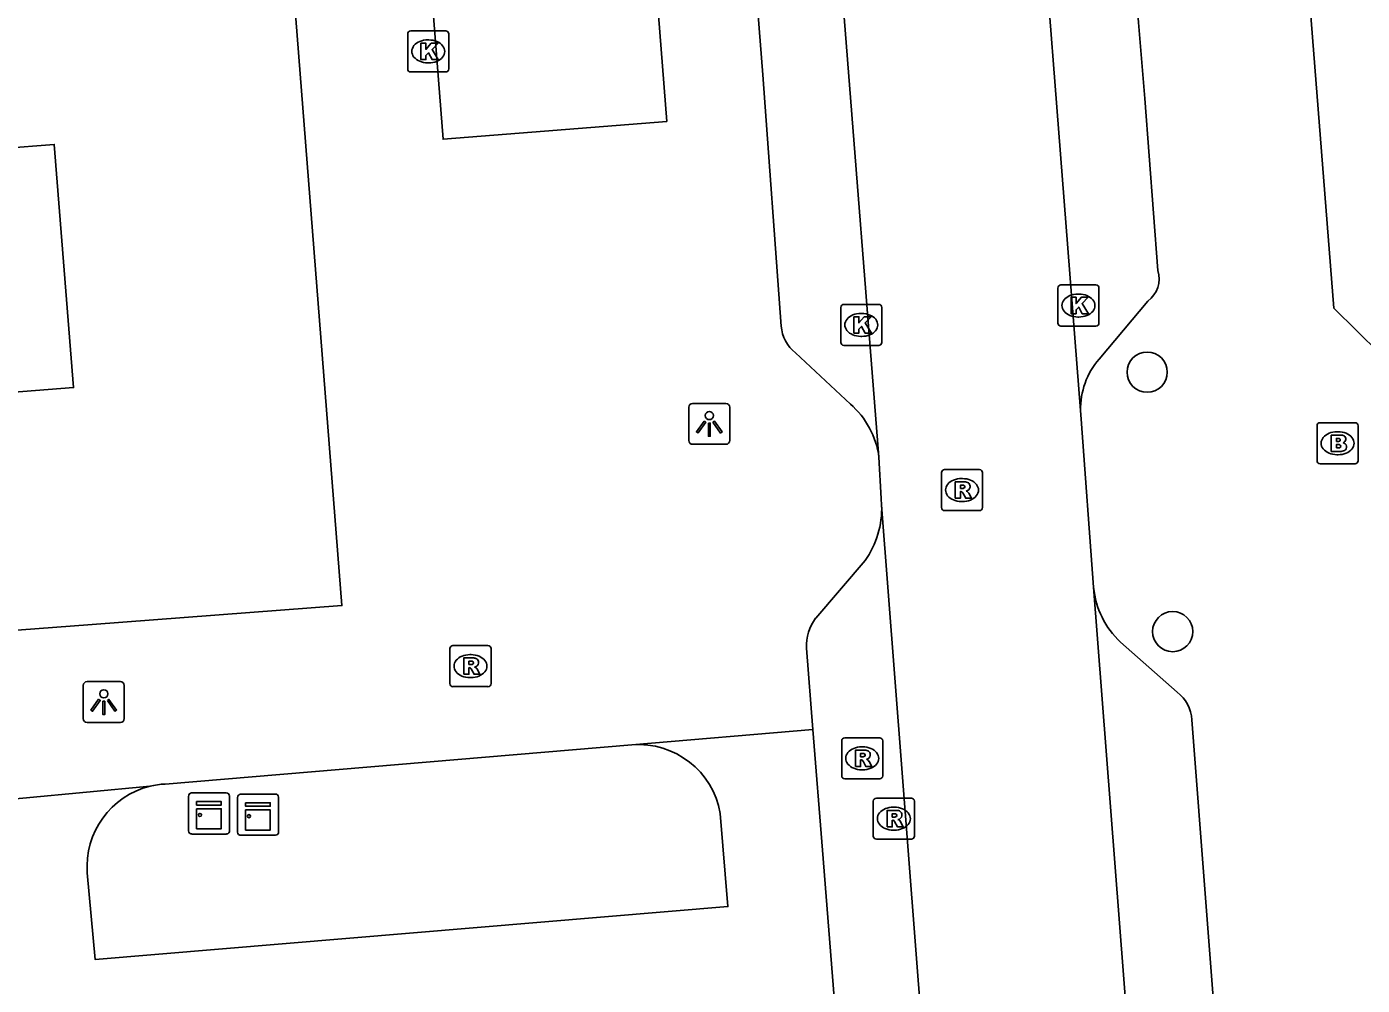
# Model space of a CAD drawing. Extents: x 157793 to 159380, y 380882 to 382313.
# Drawn here: x 158202.55 to 158235.05, y 381314.27 to 381337.61 of the extents above; entities that cross this region are included whole.
import ezdxf

# ---------------------------------------------------------------- set-up
doc = ezdxf.new("R2010")
doc.units = 0
for name, color, linetype in [('IMGEO_Boom', 7, 'Continuous'), ('IMGEO_Brandkraan', 7, 'Continuous'), ('IMGEO_Kast', 7, 'Continuous'), ('IMGEO_Kolk', 7, 'Continuous'), ('IMGEO_Lichtpunt', 7, 'Continuous'), ('IMGEO_Muur', 7, 'Continuous'), ('IMGEO_Pand', 7, 'Continuous'), ('IMGEO_Rijbaan_lokaal_open', 7, 'Continuous'), ('IMGEO_Rioolput', 7, 'Continuous'), ('IMGEO_Voetpad_open', 7, 'Continuous')]:
    doc.layers.add(name, color=color, linetype=linetype)

msp = doc.modelspace()

# ---------------------------------------------------------------- linework, layer by layer
at = {"layer": 'IMGEO_Boom'}
for centre in [(158229.819, 381329.196), (158230.44, 381322.88)]:
    msp.add_circle(centre, 0.489, dxfattribs=at)
at = {"layer": 'IMGEO_Brandkraan'}
for p, q in [((158233.953, 381327.04), (158233.953, 381327.892)), ((158234.028, 381327.966), (158234.88, 381327.966)), ((158234.441, 381327.746), (158234.466, 381327.746)), ((158234.954, 381327.892), (158234.954, 381327.04)), ((158234.464, 381327.186), (158234.439, 381327.186)), ((158234.88, 381326.966), (158234.028, 381326.966))]:
    msp.add_line(p, q, dxfattribs=at)
for points in [[(158233.953, 381327.04), (158233.953, 381327.892)], [(158234.028, 381327.966), (158234.88, 381327.966)], [(158234.954, 381327.892), (158234.954, 381327.04)], [(158234.301, 381327.666), (158234.301, 381327.266), (158234.514, 381327.266)], [(158234.532, 381327.666), (158234.301, 381327.666)], [(158234.48, 381327.585), (158234.426, 381327.585), (158234.426, 381327.509)], [(158234.426, 381327.509), (158234.479, 381327.509)], [(158234.488, 381327.433), (158234.426, 381327.433), (158234.426, 381327.352)], [(158234.426, 381327.352), (158234.488, 381327.352)], [(158234.88, 381326.966), (158234.028, 381326.966)]]:
    msp.add_lwpolyline(points, dxfattribs=at)
for centre, radius, start, end in [((158234.03, 381327.89), 0.0765, 91.552, 178.448), ((158234.03, 381327.89), 0.0765, 91.552, 178.448), ((158234.878, 381327.89), 0.0765, 1.552, 88.448), ((158234.878, 381327.89), 0.0765, 1.552, 88.448), ((158234.481, 381327.547), 0.0379, 267.8285, 90.9355), ((158234.489, 381327.392), 0.0404, 269.8759, 90.5077), ((158234.536, 381327.521), 0.145, 59.4692, 91.5367), ((158234.561, 381327.568), 0.0922, 285.5137, 58.1501), ((158234.566, 381327.376), 0.105, 301.3115, 78.989), ((158234.52, 381327.517), 0.251, 268.6676, 293.5347), ((158234.03, 381327.042), 0.0765, 181.552, 268.448), ((158234.03, 381327.042), 0.0765, 181.552, 268.448), ((158234.878, 381327.042), 0.0765, 271.552, 358.448), ((158234.878, 381327.042), 0.0765, 271.552, 358.448)]:
    msp.add_arc(centre, radius, start, end, dxfattribs=at)
for centre, major_axis, ratio, start_param, end_param in [((158234.44, 381327.466), (-0.387, 0.002), 0.722429, 4.712389, 7.853982), ((158234.465, 381327.466), (-0.39, 0.002), 0.717154, 1.570796, 4.712389)]:
    msp.add_ellipse(centre, major_axis=major_axis, ratio=ratio, start_param=start_param, end_param=end_param, dxfattribs=at)
at = {"layer": 'IMGEO_Kast'}
for p, q in [((158206.487, 381318.028), (158206.487, 381318.869)), ((158206.487, 381318.869), (158206.487, 381318.028)), ((158206.562, 381318.953), (158207.403, 381318.953)), ((158207.403, 381318.953), (158206.562, 381318.953)), ((158207.487, 381318.878), (158207.487, 381318.037)), ((158207.487, 381318.037), (158207.487, 381318.878)), ((158207.68, 381317.999), (158207.68, 381318.84)), ((158207.68, 381318.84), (158207.68, 381317.999)), ((158207.755, 381318.924), (158208.596, 381318.924)), ((158208.596, 381318.924), (158207.755, 381318.924)), ((158208.68, 381318.849), (158208.68, 381318.008)), ((158208.68, 381318.008), (158208.68, 381318.849)), ((158207.412, 381317.953), (158206.571, 381317.953)), ((158206.571, 381317.953), (158207.412, 381317.953)), ((158208.605, 381317.924), (158207.764, 381317.924)), ((158207.764, 381317.924), (158208.605, 381317.924))]:
    msp.add_line(p, q, dxfattribs=at)
for points in [[(158206.682, 381318.743), (158207.282, 381318.743), (158207.282, 381318.658), (158206.682, 381318.658), (158206.682, 381318.743)], [(158207.875, 381318.714), (158208.475, 381318.714), (158208.475, 381318.629), (158207.875, 381318.629), (158207.875, 381318.714)], [(158206.682, 381318.568), (158207.282, 381318.568), (158207.282, 381318.079), (158206.682, 381318.079), (158206.682, 381318.568)], [(158207.875, 381318.539), (158208.475, 381318.539), (158208.475, 381318.05), (158207.875, 381318.05), (158207.875, 381318.539)]]:
    msp.add_lwpolyline(points, dxfattribs=at)
for centre in [(158206.766, 381318.417), (158207.959, 381318.388)]:
    msp.add_circle(centre, 0.0377, dxfattribs=at)
for centre, start, end in [((158206.565, 381318.875), 92.4484, 184.2845), ((158206.565, 381318.875), 92.4484, 184.2845), ((158207.409, 381318.875), 2.4484, 94.2845), ((158207.409, 381318.875), 2.4484, 94.2845), ((158207.758, 381318.846), 92.4484, 184.2845), ((158207.758, 381318.846), 92.4484, 184.2845), ((158208.602, 381318.846), 2.4484, 94.2845), ((158208.602, 381318.846), 2.4484, 94.2845), ((158206.565, 381318.031), 182.4484, 274.2845), ((158206.565, 381318.031), 182.4484, 274.2845), ((158207.409, 381318.031), 272.4484, 4.2845), ((158207.409, 381318.031), 272.4484, 4.2845), ((158207.758, 381318.002), 182.4484, 274.2845), ((158207.758, 381318.002), 182.4484, 274.2845), ((158208.602, 381318.002), 272.4484, 4.2845), ((158208.602, 381318.002), 272.4484, 4.2845)]:
    msp.add_arc(centre, 0.0779, start, end, dxfattribs=at)
at = {"layer": 'IMGEO_Kolk'}
for p, q in [((158211.897, 381337.505), (158212.749, 381337.505)), ((158211.822, 381336.579), (158211.822, 381337.431)), ((158212.31, 381337.285), (158212.335, 381337.285)), ((158212.823, 381337.431), (158212.823, 381336.579)), ((158212.333, 381336.725), (158212.308, 381336.725)), ((158212.749, 381336.505), (158211.897, 381336.505)), ((158227.72, 381331.318), (158228.572, 381331.318)), ((158227.645, 381330.392), (158227.645, 381331.244)), ((158228.133, 381331.098), (158228.158, 381331.098)), ((158228.646, 381331.244), (158228.646, 381330.392)), ((158222.361, 381329.92), (158222.361, 381330.772)), ((158222.436, 381330.846), (158223.288, 381330.846)), ((158223.362, 381330.772), (158223.362, 381329.92)), ((158222.849, 381330.626), (158222.874, 381330.626)), ((158228.156, 381330.538), (158228.131, 381330.538)), ((158222.872, 381330.066), (158222.847, 381330.066)), ((158228.572, 381330.318), (158227.72, 381330.318)), ((158223.288, 381329.846), (158222.436, 381329.846))]:
    msp.add_line(p, q, dxfattribs=at)
for points in [[(158211.897, 381337.505), (158212.749, 381337.505)], [(158211.822, 381336.579), (158211.822, 381337.431)], [(158212.143, 381337.205), (158212.266, 381337.205), (158212.266, 381337.054), (158212.396, 381337.205), (158212.56, 381337.205), (158212.414, 381337.054), (158212.567, 381336.805), (158212.415, 381336.805), (158212.33, 381336.969), (158212.266, 381336.902), (158212.266, 381336.805), (158212.143, 381336.805), (158212.143, 381337.205)], [(158212.823, 381337.431), (158212.823, 381336.579)], [(158212.749, 381336.505), (158211.897, 381336.505)], [(158227.72, 381331.318), (158228.572, 381331.318)], [(158227.645, 381330.392), (158227.645, 381331.244)], [(158227.966, 381331.018), (158228.089, 381331.018), (158228.089, 381330.867), (158228.219, 381331.018), (158228.383, 381331.018), (158228.237, 381330.867), (158228.39, 381330.618), (158228.238, 381330.618), (158228.153, 381330.782), (158228.089, 381330.715), (158228.089, 381330.618), (158227.966, 381330.618), (158227.966, 381331.018)], [(158228.646, 381331.244), (158228.646, 381330.392)], [(158222.361, 381329.92), (158222.361, 381330.772)], [(158222.436, 381330.846), (158223.288, 381330.846)], [(158223.362, 381330.772), (158223.362, 381329.92)], [(158222.682, 381330.546), (158222.805, 381330.546), (158222.805, 381330.395), (158222.935, 381330.546), (158223.099, 381330.546), (158222.953, 381330.395), (158223.106, 381330.146), (158222.954, 381330.146), (158222.869, 381330.31), (158222.805, 381330.243), (158222.805, 381330.146), (158222.682, 381330.146), (158222.682, 381330.546)], [(158228.572, 381330.318), (158227.72, 381330.318)], [(158223.288, 381329.846), (158222.436, 381329.846)]]:
    msp.add_lwpolyline(points, dxfattribs=at)
for centre, start, end in [((158211.899, 381337.429), 91.552, 178.448), ((158211.899, 381337.429), 91.552, 178.448), ((158212.747, 381337.429), 1.552, 88.448), ((158212.747, 381337.429), 1.552, 88.448), ((158211.899, 381336.581), 181.552, 268.448), ((158211.899, 381336.581), 181.552, 268.448), ((158212.747, 381336.581), 271.552, 358.448), ((158212.747, 381336.581), 271.552, 358.448), ((158227.722, 381331.242), 91.552, 178.448), ((158227.722, 381331.242), 91.552, 178.448), ((158228.57, 381331.242), 1.552, 88.448), ((158228.57, 381331.242), 1.552, 88.448), ((158222.438, 381330.77), 91.552, 178.448), ((158222.438, 381330.77), 91.552, 178.448), ((158223.286, 381330.77), 1.552, 88.448), ((158223.286, 381330.77), 1.552, 88.448), ((158227.722, 381330.394), 181.552, 268.448), ((158227.722, 381330.394), 181.552, 268.448), ((158228.57, 381330.394), 271.552, 358.448), ((158228.57, 381330.394), 271.552, 358.448), ((158222.438, 381329.922), 181.552, 268.448), ((158222.438, 381329.922), 181.552, 268.448), ((158223.286, 381329.922), 271.552, 358.448), ((158223.286, 381329.922), 271.552, 358.448)]:
    msp.add_arc(centre, 0.0765, start, end, dxfattribs=at)
for centre, major_axis, ratio, start_param, end_param in [((158212.309, 381337.005), (-0.387, 0.002), 0.722429, 4.712389, 7.853982), ((158212.334, 381337.005), (-0.39, 0.002), 0.717154, 1.570796, 4.712389), ((158228.132, 381330.818), (-0.387, 0.002), 0.722429, 4.712389, 7.853982), ((158228.157, 381330.818), (-0.39, 0.002), 0.717154, 1.570796, 4.712389), ((158222.848, 381330.346), (-0.387, 0.002), 0.722429, 4.712389, 7.853982), ((158222.873, 381330.346), (-0.39, 0.002), 0.717154, 1.570796, 4.712389)]:
    msp.add_ellipse(centre, major_axis=major_axis, ratio=ratio, start_param=start_param, end_param=end_param, dxfattribs=at)
at = {"layer": 'IMGEO_Lichtpunt'}
for p, q in [((158219.565, 381328.436), (158218.757, 381328.436)), ((158219.565, 381328.436), (158218.757, 381328.436)), ((158218.663, 381328.341), (158218.663, 381327.534)), ((158218.663, 381328.341), (158218.663, 381327.534)), ((158219.659, 381327.534), (158219.659, 381328.341)), ((158219.659, 381327.534), (158219.659, 381328.341)), ((158218.757, 381327.44), (158219.565, 381327.44)), ((158218.757, 381327.44), (158219.565, 381327.44)), ((158203.926, 381321.568), (158203.926, 381320.761)), ((158203.926, 381321.568), (158203.926, 381320.761)), ((158204.828, 381321.663), (158204.02, 381321.663)), ((158204.828, 381321.663), (158204.02, 381321.663)), ((158204.922, 381320.761), (158204.922, 381321.568)), ((158204.922, 381320.761), (158204.922, 381321.568)), ((158204.02, 381320.667), (158204.828, 381320.667)), ((158204.02, 381320.667), (158204.828, 381320.667))]:
    msp.add_line(p, q, dxfattribs=at)
for points in [[(158219.037, 381328.005), (158219.076, 381327.977), (158218.888, 381327.715), (158218.85, 381327.742), (158219.037, 381328.005)], [(158219.139, 381327.957), (158219.186, 381327.957), (158219.186, 381327.635), (158219.139, 381327.635), (158219.139, 381327.957)], [(158219.249, 381327.977), (158219.287, 381328.004), (158219.474, 381327.742), (158219.435, 381327.714), (158219.249, 381327.977)], [(158204.3, 381321.232), (158204.339, 381321.204), (158204.151, 381320.942), (158204.113, 381320.969), (158204.3, 381321.232)], [(158204.512, 381321.204), (158204.55, 381321.231), (158204.737, 381320.969), (158204.698, 381320.941), (158204.512, 381321.204)], [(158204.402, 381321.184), (158204.449, 381321.184), (158204.449, 381320.862), (158204.402, 381320.862), (158204.402, 381321.184)]]:
    msp.add_lwpolyline(points, dxfattribs=at)
for centre in [(158219.162, 381328.139), (158204.425, 381321.366)]:
    msp.add_circle(centre, 0.0994, dxfattribs=at)
for centre, start, end in [((158218.757, 381328.341), 90, 180), ((158218.757, 381328.341), 90, 180), ((158219.565, 381328.341), 0, 90), ((158219.565, 381328.341), 0, 90), ((158218.757, 381327.534), 180, 270), ((158218.757, 381327.534), 180, 270), ((158219.565, 381327.534), 270, 0), ((158219.565, 381327.534), 270, 360), ((158204.02, 381321.568), 90, 180), ((158204.02, 381321.568), 90, 180), ((158204.828, 381321.568), 0, 90), ((158204.828, 381321.568), 0, 90), ((158204.02, 381320.761), 180, 270), ((158204.02, 381320.761), 180, 270), ((158204.828, 381320.761), 270, 0), ((158204.828, 381320.761), 270, 360)]:
    msp.add_arc(centre, 0.0946, start, end, dxfattribs=at)
at = {"layer": 'IMGEO_Muur'}
msp.add_lwpolyline([(158204.145, 381323.053), (158200.589, 381322.782)], dxfattribs=at)
at = {"layer": 'IMGEO_Pand'}
msp.add_lwpolyline([(158196.166, 381347.498), (158196.33, 381345.422), (158201.075, 381345.797), (158201.956, 381334.642), (158203.221, 381334.742), (158203.689, 381328.822), (158196.695, 381328.27), (158196.248, 381333.935), (158194.936, 381333.831), (158194.344, 381341.328), (158187.194, 381340.763), (158186.721, 381346.752), (158196.166, 381347.498)], dxfattribs=at)
at = {"layer": 'IMGEO_Rijbaan_lokaal_open'}
for points in [[(158216.556, 381412.615), (158223.292, 381327.124)], [(158228.199, 381328.261), (158224.969, 381369.667)], [(158228.516, 381323.959), (158228.215, 381328.05), (158228.199, 381328.261)], [(158223.292, 381327.124), (158223.344, 381326.119), (158223.356, 381325.962)], [(158227.941, 381266.477), (158223.356, 381325.962)], [(158232.503, 381272.369), (158228.516, 381323.959)]]:
    msp.add_lwpolyline(points, dxfattribs=at)
at = {"layer": 'IMGEO_Rioolput'}
for p, q in [((158224.887, 381326.826), (158225.739, 381326.826)), ((158224.812, 381325.9), (158224.812, 381326.752)), ((158225.3, 381326.606), (158225.325, 381326.606)), ((158225.813, 381326.752), (158225.813, 381325.9)), ((158225.739, 381325.826), (158224.887, 381325.826)), ((158225.323, 381326.046), (158225.298, 381326.046)), ((158212.924, 381322.54), (158213.776, 381322.54)), ((158212.849, 381321.614), (158212.849, 381322.466)), ((158213.337, 381322.32), (158213.362, 381322.32)), ((158213.85, 381322.466), (158213.85, 381321.614)), ((158213.36, 381321.76), (158213.335, 381321.76)), ((158213.776, 381321.54), (158212.924, 381321.54)), ((158222.459, 381320.295), (158223.311, 381320.295)), ((158222.384, 381319.369), (158222.384, 381320.221)), ((158222.872, 381320.075), (158222.897, 381320.075)), ((158223.385, 381320.221), (158223.385, 381319.369)), ((158223.311, 381319.295), (158222.459, 381319.295)), ((158222.895, 381319.515), (158222.87, 381319.515)), ((158223.153, 381317.901), (158223.153, 381318.753)), ((158223.228, 381318.827), (158224.08, 381318.827)), ((158224.154, 381318.753), (158224.154, 381317.901)), ((158223.641, 381318.607), (158223.666, 381318.607)), ((158223.664, 381318.047), (158223.639, 381318.047)), ((158224.08, 381317.827), (158223.228, 381317.827))]:
    msp.add_line(p, q, dxfattribs=at)
for points in [[(158224.887, 381326.826), (158225.739, 381326.826)], [(158224.812, 381325.9), (158224.812, 381326.752)], [(158225.401, 381326.524), (158225.149, 381326.526), (158225.149, 381326.126)], [(158225.327, 381326.445), (158225.273, 381326.445), (158225.273, 381326.364)], [(158225.813, 381326.752), (158225.813, 381325.9)], [(158225.149, 381326.126), (158225.273, 381326.126), (158225.273, 381326.288), (158225.284, 381326.288)], [(158225.273, 381326.364), (158225.325, 381326.364)], [(158225.331, 381326.259), (158225.402, 381326.126), (158225.542, 381326.126), (158225.477, 381326.252)], [(158225.739, 381325.826), (158224.887, 381325.826)], [(158212.924, 381322.54), (158213.776, 381322.54)], [(158212.849, 381321.614), (158212.849, 381322.466)], [(158213.438, 381322.238), (158213.186, 381322.24), (158213.186, 381321.84)], [(158213.85, 381322.466), (158213.85, 381321.614)], [(158213.186, 381321.84), (158213.31, 381321.84), (158213.31, 381322.002), (158213.321, 381322.002)], [(158213.364, 381322.159), (158213.31, 381322.159), (158213.31, 381322.078)], [(158213.31, 381322.078), (158213.362, 381322.078)], [(158213.368, 381321.973), (158213.439, 381321.84), (158213.579, 381321.84), (158213.514, 381321.966)], [(158213.776, 381321.54), (158212.924, 381321.54)], [(158222.459, 381320.295), (158223.311, 381320.295)], [(158222.384, 381319.369), (158222.384, 381320.221)], [(158222.973, 381319.993), (158222.721, 381319.995), (158222.721, 381319.595)], [(158223.385, 381320.221), (158223.385, 381319.369)], [(158222.721, 381319.595), (158222.845, 381319.595), (158222.845, 381319.757), (158222.856, 381319.757)], [(158222.899, 381319.914), (158222.845, 381319.914), (158222.845, 381319.833)], [(158222.845, 381319.833), (158222.897, 381319.833)], [(158222.903, 381319.728), (158222.974, 381319.595), (158223.114, 381319.595), (158223.049, 381319.721)], [(158223.311, 381319.295), (158222.459, 381319.295)], [(158223.153, 381317.901), (158223.153, 381318.753)], [(158223.228, 381318.827), (158224.08, 381318.827)], [(158224.154, 381318.753), (158224.154, 381317.901)], [(158223.742, 381318.525), (158223.49, 381318.527), (158223.49, 381318.127)], [(158223.668, 381318.446), (158223.614, 381318.446), (158223.614, 381318.365)], [(158223.614, 381318.365), (158223.666, 381318.365)], [(158223.49, 381318.127), (158223.614, 381318.127), (158223.614, 381318.289), (158223.625, 381318.289)], [(158223.672, 381318.26), (158223.743, 381318.127), (158223.883, 381318.127), (158223.818, 381318.253)], [(158224.08, 381317.827), (158223.228, 381317.827)]]:
    msp.add_lwpolyline(points, dxfattribs=at)
for centre, radius, start, end in [((158224.889, 381326.75), 0.0765, 91.552, 178.448), ((158224.889, 381326.75), 0.0765, 91.552, 178.448), ((158225.737, 381326.75), 0.0765, 1.552, 88.448), ((158225.737, 381326.75), 0.0765, 1.552, 88.448), ((158225.333, 381326.349), 0.0964, 77.0061, 93.1865), ((158225.347, 381326.406), 0.0378, 276.6634, 79.6772), ((158225.4, 381326.414), 0.109, 350.3612, 89.416), ((158225.283, 381326.235), 0.0533, 26.0293, 88.6989), ((158225.309, 381326.553), 0.19, 274.7715, 282.9687), ((158225.398, 381326.414), 0.112, 277.5842, 350.9817), ((158225.382, 381326.199), 0.108, 29.5134, 73.7905), ((158224.889, 381325.902), 0.0765, 181.552, 268.448), ((158224.889, 381325.902), 0.0765, 181.552, 268.448), ((158225.737, 381325.902), 0.0765, 271.552, 358.448), ((158225.737, 381325.902), 0.0765, 271.552, 358.448), ((158212.926, 381322.464), 0.0765, 91.552, 178.448), ((158212.926, 381322.464), 0.0765, 91.552, 178.448), ((158213.774, 381322.464), 0.0765, 1.552, 88.448), ((158213.774, 381322.464), 0.0765, 1.552, 88.448), ((158213.437, 381322.128), 0.109, 350.3612, 89.416), ((158213.32, 381321.949), 0.0533, 26.0293, 88.6989), ((158213.346, 381322.267), 0.19, 274.7715, 282.9687), ((158213.37, 381322.063), 0.0964, 77.0061, 93.1865), ((158213.384, 381322.12), 0.0378, 276.6634, 79.6772), ((158213.435, 381322.128), 0.112, 277.5842, 350.9817), ((158213.419, 381321.913), 0.108, 29.5134, 73.7905), ((158212.926, 381321.616), 0.0765, 181.552, 268.448), ((158212.926, 381321.616), 0.0765, 181.552, 268.448), ((158213.774, 381321.616), 0.0765, 271.552, 358.448), ((158213.774, 381321.616), 0.0765, 271.552, 358.448), ((158222.461, 381320.219), 0.0765, 91.552, 178.448), ((158222.461, 381320.219), 0.0765, 91.552, 178.448), ((158223.309, 381320.219), 0.0765, 1.552, 88.448), ((158223.309, 381320.219), 0.0765, 1.552, 88.448), ((158222.972, 381319.883), 0.109, 350.3612, 89.416), ((158222.855, 381319.704), 0.0533, 26.0293, 88.6989), ((158222.881, 381320.022), 0.19, 274.7715, 282.9687), ((158222.905, 381319.818), 0.0964, 77.0061, 93.1865), ((158222.919, 381319.875), 0.0378, 276.6634, 79.6772), ((158222.97, 381319.883), 0.112, 277.5842, 350.9817), ((158222.954, 381319.668), 0.108, 29.5134, 73.7905), ((158222.461, 381319.371), 0.0765, 181.552, 268.448), ((158222.461, 381319.371), 0.0765, 181.552, 268.448), ((158223.309, 381319.371), 0.0765, 271.552, 358.448), ((158223.309, 381319.371), 0.0765, 271.552, 358.448), ((158223.23, 381318.751), 0.0765, 91.552, 178.448), ((158223.23, 381318.751), 0.0765, 91.552, 178.448), ((158224.078, 381318.751), 0.0765, 1.552, 88.448), ((158224.078, 381318.751), 0.0765, 1.552, 88.448), ((158223.65, 381318.554), 0.19, 274.7715, 282.9687), ((158223.674, 381318.35), 0.0964, 77.0061, 93.1865), ((158223.688, 381318.407), 0.0378, 276.6634, 79.6772), ((158223.741, 381318.415), 0.109, 350.3612, 89.416), ((158223.739, 381318.415), 0.112, 277.5842, 350.9817), ((158223.624, 381318.236), 0.0533, 26.0293, 88.6989), ((158223.723, 381318.2), 0.108, 29.5134, 73.7905), ((158223.23, 381317.903), 0.0765, 181.552, 268.448), ((158223.23, 381317.903), 0.0765, 181.552, 268.448), ((158224.078, 381317.903), 0.0765, 271.552, 358.448), ((158224.078, 381317.903), 0.0765, 271.552, 358.448)]:
    msp.add_arc(centre, radius, start, end, dxfattribs=at)
for centre, major_axis, ratio, start_param, end_param in [((158225.299, 381326.326), (-0.387, 0.002), 0.722429, 4.712389, 7.853982), ((158225.324, 381326.326), (-0.39, 0.002), 0.717154, 1.570796, 4.712389), ((158213.336, 381322.04), (-0.387, 0.002), 0.722429, 4.712389, 7.853982), ((158213.361, 381322.04), (-0.39, 0.002), 0.717154, 1.570796, 4.712389), ((158222.871, 381319.795), (-0.387, 0.002), 0.722429, 4.712389, 7.853982), ((158222.896, 381319.795), (-0.39, 0.002), 0.717154, 1.570796, 4.712389), ((158223.64, 381318.327), (-0.387, 0.002), 0.722429, 4.712389, 7.853982), ((158223.665, 381318.327), (-0.39, 0.002), 0.717154, 1.570796, 4.712389)]:
    msp.add_ellipse(centre, major_axis=major_axis, ratio=ratio, start_param=start_param, end_param=end_param, dxfattribs=at)
at = {"layer": 'IMGEO_Voetpad_open'}
for points in [[(158200.589, 381322.782), (158204.145, 381323.053), (158210.221, 381323.515), (158205.204, 381387.515), (158201.918, 381429.43)], [(158214.727, 381409.144), (158215.126, 381404.243), (158215.61, 381398.043), (158217.329, 381376.222), (158217.736, 381371.13), (158217.894, 381369.324), (158218.28, 381364.239), (158220.469, 381336.432), (158220.91, 381330.318)], [(158236.084, 381329.113), (158235.481, 381329.651), (158234.365, 381330.75), (158231.253, 381370.242)], [(158227.326, 381366.607), (158229.612, 381337.71), (158229.76, 381335.855), (158230.081, 381331.671)], [(158215.784, 381365.238), (158210.329, 381364.787), (158212.683, 381334.866), (158218.128, 381335.301), (158215.784, 381365.238)], [(158229.832, 381330.925), (158228.647, 381329.515)], [(158221.262, 381329.665), (158222.595, 381328.42)], [(158222.953, 381324.609), (158221.751, 381323.208)], [(158229.171, 381322.62), (158230.548, 381321.405)], [(158221.527, 381322.481), (158221.684, 381320.495)], [(158230.904, 381320.735), (158234.352, 381275.82), (158234.106, 381275.058), (158232.908, 381273.612)], [(158221.684, 381320.495), (158217.28, 381320.125)], [(158225.691, 381269.631), (158225.305, 381274.526), (158224.821, 381280.672), (158224.043, 381290.541), (158223.495, 381297.502), (158222.311, 381312.534), (158221.915, 381317.559), (158221.684, 381320.495)], [(158217.28, 381320.125), (158205.917, 381319.17)], [(158205.551, 381319.116), (158200.897, 381318.677)], [(158219.429, 381318.455), (158219.614, 381316.186), (158204.218, 381314.895), (158204.024, 381317.004)]]:
    msp.add_lwpolyline(points, dxfattribs=at)
for centre, radius, start, end in [((158229.428, 381331.474), 0.682, 306.3388, 16.7452), ((158221.861, 381330.409), 0.955, 185.4818, 231.172), ((158230.062, 381328.303), 1.863, 139.4018, 181.279), ((158221.233, 381326.852), 2.077, 7.5261, 49.0174), ((158221.177, 381325.875), 2.181, 324.5304, 2.2965), ((158230.614, 381324.156), 2.108, 185.3565, 226.7766), ((158222.64, 381322.536), 1.115, 142.923, 182.8272), ((158230.024, 381320.697), 0.881, 2.471, 53.4963), ((158217.435, 381318.106), 2.024, 9.9132, 94.3848), ((158206.027, 381317.164), 2.01, 103.7079, 184.5574), ((158206.043, 381317.047), 2.127, 93.4029, 103.3829)]:
    msp.add_arc(centre, radius, start, end, dxfattribs=at)

doc.saveas('drawing.dxf')
